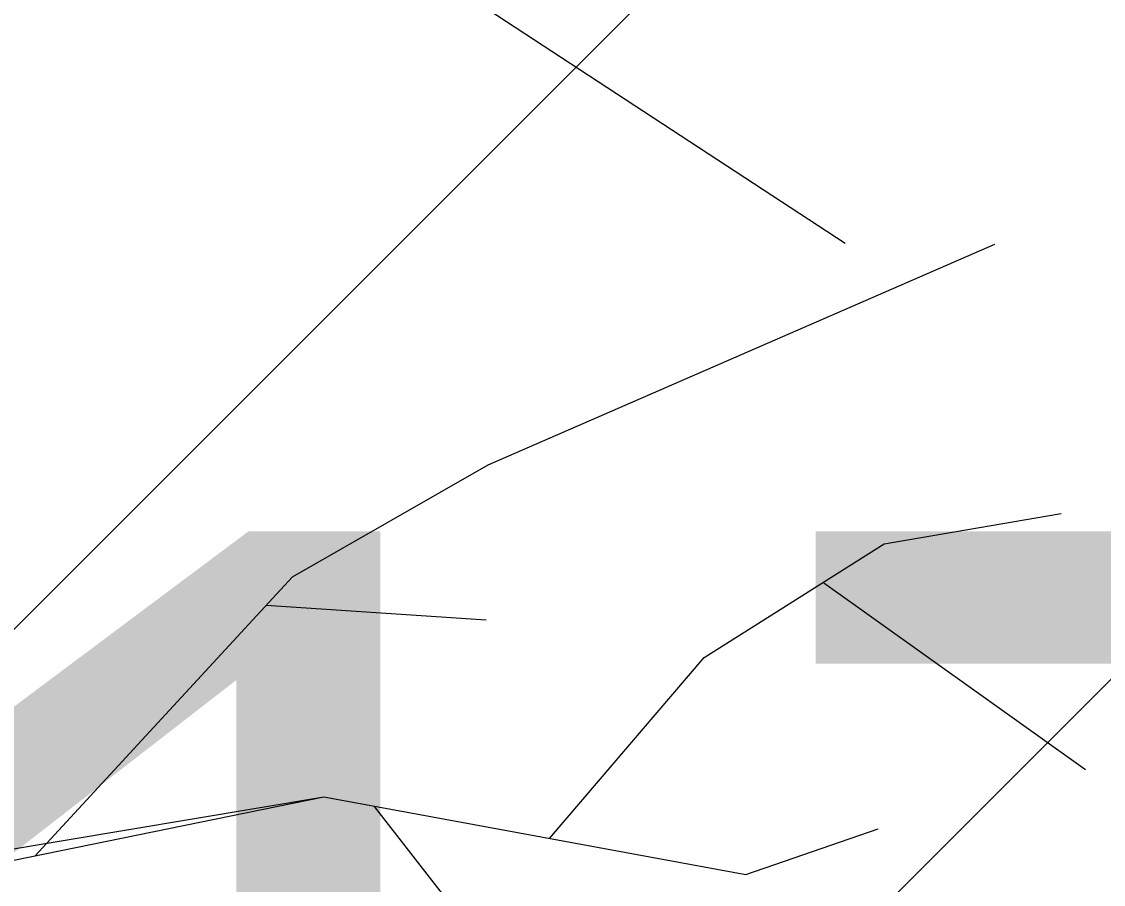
# Model space of a CAD drawing. Extents: x -438233 to -437334, y -1133133 to -1132623.
# Drawn here: x -438134.564 to -438133.897, y -1132963.973 to -1132963.441 of the extents above; entities that cross this region are included whole.
import ezdxf

# ---------------------------------------------------------------- set-up
doc = ezdxf.new("R2010")
doc.units = 0
for name, color, linetype in [('Vrstva 1', 7, 'Continuous'), ('Vrstva 11', 7, 'Continuous'), ('Vrstva 3', 7, 'Continuous'), ('Vrstva 40', 7, 'Continuous')]:
    doc.layers.add(name, color=color, linetype=linetype)

msp = doc.modelspace()

# ---------------------------------------------------------------- linework, layer by layer
at = {"layer": 'Vrstva 1'}
for p, q in [((-438134.32407, -1132963.40219), (-438134.05657, -1132963.57732)), ((-438134.27669, -1132963.71406), (-438133.96421, -1132963.57792)), ((-438134.39724, -1132963.78304), (-438134.27669, -1132963.71406)), ((-438134.03258, -1132963.76265), (-438133.92343, -1132963.74405)), ((-438134.14354, -1132963.83282), (-438134.03258, -1132963.76265)), ((-438134.55617, -1132963.95517), (-438134.39724, -1132963.78304)), ((-438134.06977, -1132963.78664), (-438133.90843, -1132963.90179)), ((-438134.41343, -1132963.80043), (-438134.27788, -1132963.80943)), ((-438134.2389, -1132963.94437), (-438134.14354, -1132963.83282)), ((-438134.69472, -1132963.98336), (-438134.37804, -1132963.91858)), ((-438134.68152, -1132963.96956), (-438134.37804, -1132963.91858)), ((-438134.37804, -1132963.91858), (-438134.11775, -1132963.96656)), ((-438134.34686, -1132963.92458), (-438134.21491, -1132964.09431)), ((-438134.11775, -1132963.96656), (-438134.03618, -1132963.93838))]:
    msp.add_line(p, q, dxfattribs=at)
at = {"layer": 'Vrstva 11'}
msp.add_arc((-438137.86483, -1132956.94817), 8.42673, 296.263494, 345.788164, dxfattribs=at)
at = {"layer": 'Vrstva 40'}
for p, q in [((-438134.75601, -1132964.0023), (-438131.69235, -1132960.93864)), ((-438134.36552, -1132964.31891), (-438132.01065, -1132961.96405))]:
    msp.add_line(p, q, dxfattribs=at)

# ---------------------------------------------------------------- texts
at = {"layer": 'Vrstva 3'}
msp.add_text('386.17 ', height=0.75, dxfattribs=at).set_placement((-438136.636, -1132964.505))

doc.saveas('drawing.dxf')
